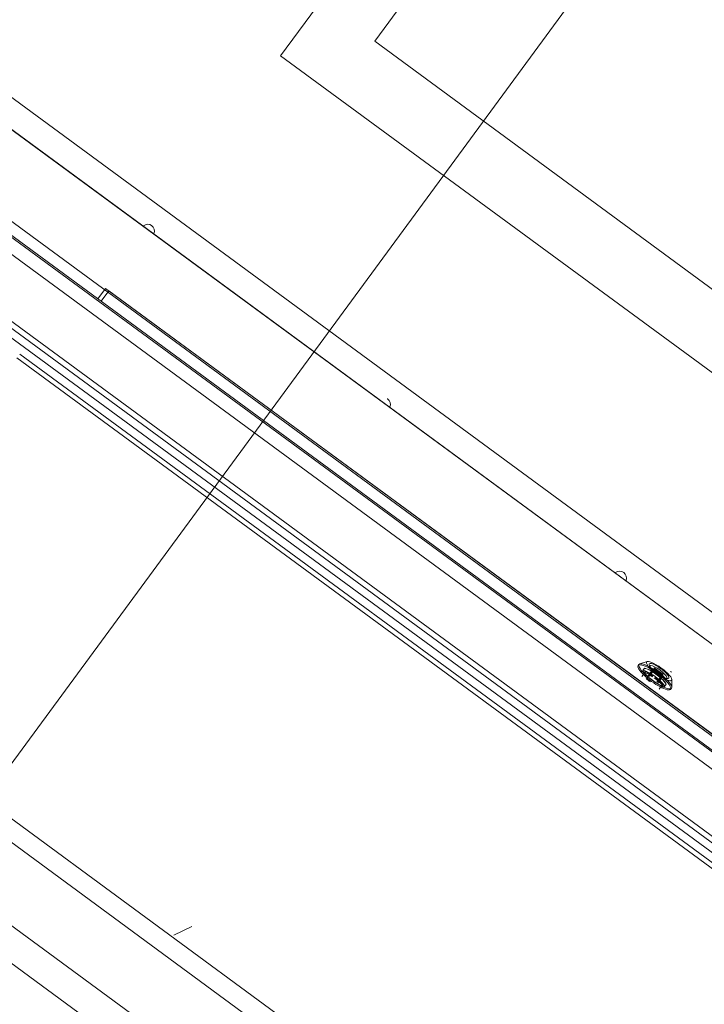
# Model space of a CAD drawing. Header units: metres. Extents: x 135583 to 135939, y 457896 to 458258.
# Tile 272 of 599: x 135785.872 to 135786.38, y 457942.894 to 457943.626. Entities that reach past the tile are written whole.
import ezdxf

# ---------------------------------------------------------------- set-up
doc = ezdxf.new("R2010")
doc.units = ezdxf.units.M
doc.linetypes.add('Hidden', pattern=[4, 2, -2])
doc.layers.add('NIEUWE INSTALLATIE', color=250, linetype='Continuous', lineweight=0)

msp = doc.modelspace()

# ---------------------------------------------------------------- linework, layer by layer
at = {"layer": 'NIEUWE INSTALLATIE'}
for p, q in [((135786.59753, 457944.32266), (135786.06574, 457943.59882)), ((135786.06574, 457943.59882), (135787.10614, 457942.83445)), ((135785.82771, 457943.59574), (135787.1816, 457942.60106)), ((135785.82771, 457943.59574), (135787.1816, 457942.60106)), ((135786.41997, 457943.13682), (135785.84134, 457943.56193)), ((135786.41997, 457943.13682), (135785.84134, 457943.56193)), ((135786.42006, 457943.13687), (135785.84136, 457943.56203)), ((135786.42006, 457943.13687), (135785.84136, 457943.56203)), ((135787.07248, 457942.57751), (135785.83786, 457943.48456)), ((135787.0731, 457942.57836), (135785.83848, 457943.48541)), ((135785.83174, 457943.47623), (135787.06635, 457942.56918)), ((135785.79754, 457943.44658), (135787.04828, 457942.52769)), ((135785.79897, 457943.43838), (135787.04003, 457942.5266)), ((135785.81451, 457943.43927), (135787.03249, 457942.54445)), ((135785.93572, 457943.42606), (135785.92995, 457943.41821)), ((135785.93808, 457943.4242), (135785.93237, 457943.41644)), ((135786.42328, 457943.06786), (135785.93572, 457943.42606)), ((135786.4208, 457943.06955), (135785.93808, 457943.4242)), ((135785.86987, 457943.37444), (135786.95782, 457942.57514)), ((135786.95993, 457942.57802), (135785.87198, 457943.37731)), ((135786.79307, 457942.35089), (135785.70512, 457943.15019)), ((135786.33179, 457943.14685), (135786.33122, 457943.14607)), ((135786.33179, 457943.14685), (135786.33122, 457943.14607)), ((135786.33792, 457943.14898), (135786.33237, 457943.14724)), ((135786.33792, 457943.14898), (135786.33237, 457943.14724)), ((135785.69678, 457943.13883), (135786.78472, 457942.33954)), ((135786.33631, 457943.14101), (135786.33401, 457943.13788)), ((135786.33631, 457943.14101), (135786.33401, 457943.13788)), ((135786.33458, 457943.14221), (135786.33591, 457943.14402)), ((135786.33458, 457943.14221), (135786.33591, 457943.14402)), ((135786.34555, 457943.1325), (135786.33816, 457943.13793)), ((135786.34555, 457943.1325), (135786.33816, 457943.13793)), ((135786.33854, 457943.1383), (135786.33955, 457943.13969)), ((135786.33854, 457943.1383), (135786.33955, 457943.13969)), ((135786.33923, 457943.1384), (135786.3421, 457943.1423)), ((135786.33923, 457943.1384), (135786.3421, 457943.1423)), ((135786.34243, 457943.14191), (135786.33956, 457943.138)), ((135786.34243, 457943.14191), (135786.33956, 457943.138)), ((135786.33991, 457943.14032), (135786.34106, 457943.14188)), ((135786.34106, 457943.14188), (135786.33991, 457943.14032)), ((135786.34209, 457943.13872), (135786.33991, 457943.14032)), ((135786.34209, 457943.13872), (135786.33991, 457943.14032)), ((135786.3405, 457943.13929), (135786.34209, 457943.13813)), ((135786.3405, 457943.13929), (135786.34209, 457943.13813)), ((135786.34072, 457943.13958), (135786.34209, 457943.13858)), ((135786.34072, 457943.13958), (135786.34209, 457943.13858)), ((135786.34106, 457943.14188), (135786.34124, 457943.14175)), ((135786.34106, 457943.14188), (135786.34124, 457943.14175)), ((135786.34822, 457943.13659), (135786.34126, 457943.1417)), ((135786.34822, 457943.13659), (135786.34126, 457943.1417)), ((135786.3421, 457943.1423), (135786.34311, 457943.14369)), ((135786.3421, 457943.1423), (135786.34311, 457943.14369)), ((135786.34807, 457943.13777), (135786.34243, 457943.14191)), ((135786.34807, 457943.13777), (135786.34243, 457943.14191)), ((135786.34246, 457943.14195), (135786.34278, 457943.14239)), ((135786.34246, 457943.14195), (135786.34278, 457943.14239)), ((135786.34279, 457943.1424), (135786.3438, 457943.14378)), ((135786.34279, 457943.1424), (135786.3438, 457943.14378)), ((135786.34843, 457943.13825), (135786.34279, 457943.1424)), ((135786.34843, 457943.13825), (135786.34279, 457943.1424)), ((135786.34313, 457943.14457), (135786.34342, 457943.14435)), ((135786.34359, 457943.14349), (135786.34923, 457943.13935)), ((135786.34359, 457943.14349), (135786.34923, 457943.13935)), ((135786.3438, 457943.14378), (135786.34945, 457943.13964)), ((135786.3438, 457943.14378), (135786.34945, 457943.13964)), ((135786.34842, 457943.13824), (135786.3481, 457943.1378)), ((135786.34842, 457943.13824), (135786.3481, 457943.1378)), ((135786.34821, 457943.13795), (135786.3482, 457943.13789)), ((135786.34945, 457943.13964), (135786.34843, 457943.13825)), ((135786.34945, 457943.13964), (135786.34843, 457943.13825)), ((135786.34956, 457943.13895), (135786.34855, 457943.13757)), ((135786.34956, 457943.13895), (135786.34855, 457943.13757)), ((135786.34935, 457943.13951), (135786.34942, 457943.13926)), ((135786.35586, 457943.14118), (135786.35525, 457943.14162)), ((135786.35586, 457943.14118), (135786.35525, 457943.14162)), ((135786.79957, 457942.26685), (135785.62297, 457943.13127)), ((135786.3452, 457943.13386), (135786.34807, 457943.13777)), ((135786.3452, 457943.13386), (135786.34807, 457943.13777)), ((135786.34855, 457943.13757), (135786.34568, 457943.13366)), ((135786.34855, 457943.13757), (135786.34568, 457943.13366)), ((135786.34681, 457943.13436), (135786.34579, 457943.13297)), ((135786.34681, 457943.13436), (135786.34579, 457943.13297)), ((135786.34674, 457943.12853), (135786.34904, 457943.13165)), ((135786.34674, 457943.12853), (135786.34904, 457943.13165)), ((135786.3473, 457943.13489), (135786.34845, 457943.13645)), ((135786.34845, 457943.13645), (135786.3473, 457943.13489)), ((135786.34827, 457943.13658), (135786.34845, 457943.13645)), ((135786.34827, 457943.13658), (135786.34845, 457943.13645)), ((135786.35203, 457943.13217), (135786.3507, 457943.13036)), ((135786.35203, 457943.13217), (135786.3507, 457943.13036)), ((135786.35616, 457943.12975), (135786.35616, 457943.13558)), ((135786.35616, 457943.12975), (135786.35616, 457943.13558)), ((135786.35539, 457943.12831), (135786.35597, 457943.12909)), ((135786.35539, 457943.12831), (135786.35597, 457943.12909)), ((135786.33817, 457943.1177), (135786.33818, 457943.11769)), ((135786.78622, 457942.24868), (135785.60963, 457943.1131)), ((135785.99984, 457942.95221), (135785.98632, 457942.94586))]:
    msp.add_line(p, q, dxfattribs=at)
at = {"layer": 'NIEUWE INSTALLATIE', "linetype": 'Hidden'}
for p, q in [((135786.37247, 457943.93186), (135786.13564, 457943.60951)), ((135786.37247, 457943.93186), (135786.13564, 457943.60951)), ((135786.45306, 457943.87266), (135785.55875, 457942.65538)), ((135786.45306, 457943.87266), (135785.55875, 457942.65538)), ((135786.13564, 457943.60951), (135787.1027, 457942.89903)), ((135786.13564, 457943.60951), (135787.1027, 457942.89903)), ((135785.8362, 457943.49751), (135787.08533, 457942.5798)), ((135785.8362, 457943.49751), (135787.08533, 457942.5798))]:
    msp.add_line(p, q, dxfattribs=at)
at = {"layer": 'NIEUWE INSTALLATIE', "flags": 128}
for points in [[(135786.34216, 457943.14215), (135786.34221, 457943.1421), (135786.34225, 457943.14205), (135786.34231, 457943.14201), (135786.34237, 457943.14196), (135786.34243, 457943.14191)], [(135786.34243, 457943.14191), (135786.3425, 457943.142), (135786.34256, 457943.14209)], [(135786.34328, 457943.14367), (135786.34358, 457943.14368), (135786.34371, 457943.14365)], [(135786.34359, 457943.14349), (135786.34353, 457943.14353), (135786.34346, 457943.14358), (135786.3434, 457943.14361), (135786.34334, 457943.14364), (135786.34328, 457943.14367)], [(135786.34843, 457943.13825), (135786.34859, 457943.13803), (135786.34863, 457943.13777)], [(135786.34945, 457943.13964), (135786.34961, 457943.13942), (135786.34964, 457943.13916)]]:
    msp.add_lwpolyline(points, dxfattribs=at)
at = {"layer": 'NIEUWE INSTALLATIE'}
msp.add_arc((135786.14226, 457943.33983), 0.005, 53.696, 58.40185, dxfattribs=at)
msp.add_arc((135786.14226, 457943.33983), 0.005, 53.696, 58.40185, dxfattribs=at)
for centre, major_axis, ratio, start_param, end_param in [((135785.96698, 457943.46861), (-0.00428, -0.00259), 1, 3.534292, 4.846535), ((135785.96698, 457943.46861), (-0.00428, -0.00259), 1, 3.534292, 4.846535), ((135785.96698, 457943.46861), (-0.00496, -0.0006), 1, 2.646349, 3.958592), ((135785.96698, 457943.46861), (-0.00496, -0.0006), 1, 2.646349, 3.958592), ((135786.14226, 457943.33983), (-0.00438, 0.00242), 1, 3.270857, 4.583099), ((135786.14226, 457943.33983), (-0.00438, 0.00242), 1, 3.270857, 4.583099), ((135786.31754, 457943.21106), (-0.0035, 0.00357), 1, 4.873275, 6.185517), ((135786.31754, 457943.21106), (-0.0035, 0.00357), 1, 4.873275, 6.185517), ((135786.31754, 457943.21106), (0.00242, 0.00438), 1, 4.841666, 6.153909), ((135786.31754, 457943.21106), (0.00242, 0.00438), 1, 4.841666, 6.153909), ((135786.3433, 457943.13719), (-0.01209, 0.00888), 0.245086, 4.712389, 7.853982), ((135786.3433, 457943.13719), (-0.01209, 0.00888), 0.245086, 4.712389, 7.853982), ((135786.34388, 457943.13797), (-0.01209, 0.00888), 0.245086, 0, 1.570796), ((135786.34388, 457943.13797), (-0.01209, 0.00888), 0.245086, 0, 1.570796), ((135786.34388, 457943.13797), (-0.01209, 0.00888), 0.245086, 4.712389, 6.283185), ((135786.34388, 457943.13797), (-0.01209, 0.00888), 0.245086, 4.712389, 6.283185), ((135786.34675, 457943.14188), (-0.00927, 0.00681), 0.245086, 0, 3.141593), ((135786.34675, 457943.14188), (-0.00927, 0.00681), 0.245086, 0, 3.141593), ((135786.34675, 457943.14188), (-0.00927, 0.00681), 0.245086, 3.141593, 6.283185), ((135786.34675, 457943.14188), (-0.00927, 0.00681), 0.245086, 3.141593, 6.283185), ((135786.34675, 457943.14188), (-0.00725, 0.00533), 0.245086, 4.712389, 7.853982), ((135786.34675, 457943.14188), (-0.00725, 0.00533), 0.245086, 4.712389, 7.853982), ((135786.34617, 457943.1411), (-0.00645, 0.00474), 0.245086, 4.712389, 7.15585), ((135786.34617, 457943.1411), (-0.00645, 0.00474), 0.245086, 4.712389, 7.15585), ((135786.3433, 457943.13719), (-0.00886, 0.00651), 0.245086, 0.4297, 1.141097), ((135786.3433, 457943.13719), (-0.00886, 0.00651), 0.245086, 0.4297, 1.141097), ((135786.3433, 457943.13719), (-0.0087, 0.00639), 0.245086, 0.411138, 1.159658), ((135786.3433, 457943.13719), (-0.0087, 0.00639), 0.245086, 0.411138, 1.159658), ((135786.34216, 457943.13563), (-0.00886, 0.00651), 0.245086, 5.142089, 5.853486), ((135786.34216, 457943.13563), (-0.00886, 0.00651), 0.245086, 5.142089, 5.853486), ((135786.34149, 457943.13472), (-0.00878, 0.00645), 0.245086, 4.834725, 5.66774), ((135786.34149, 457943.13472), (-0.00878, 0.00645), 0.245086, 4.834725, 5.66774), ((135786.34149, 457943.13472), (-0.01088, 0.00799), 0.245086, 4.836345, 5.446701), ((135786.34267, 457943.13633), (-0.00637, 0.00468), 0.245086, 4.712389, 6.806784), ((135786.34267, 457943.13633), (-0.00637, 0.00468), 0.245086, 4.712389, 6.806784), ((135786.3433, 457943.13719), (-0.00886, 0.00651), 0.245086, 5.142089, 5.853486), ((135786.3433, 457943.13719), (-0.00886, 0.00651), 0.245086, 5.142089, 5.853486), ((135786.3433, 457943.13719), (-0.0087, 0.00639), 0.245086, 5.123527, 5.872047), ((135786.3433, 457943.13719), (-0.0087, 0.00639), 0.245086, 5.123527, 5.872047), ((135786.33883, 457943.13869), (-0.000403, 0.000296), 0.969501, 1.570794, 3.14159), ((135786.33883, 457943.13869), (-0.000403, 0.000296), 0.969501, 1.570794, 3.14159), ((135786.33963, 457943.1381), (-0.000403, 0.000296), 0.245086, 0, 1.570796), ((135786.33963, 457943.1381), (-0.000403, 0.000296), 0.245086, 0, 1.570796), ((135786.34149, 457943.13472), (-0.01088, 0.00799), 0.245086, 5.025274, 5.098793), ((135786.33984, 457943.14008), (-0.000403, 0.000296), 0.969501, 1.570795, 3.141592), ((135786.33984, 457943.14008), (-0.000403, 0.000296), 0.969501, 1.570795, 3.141592), ((135786.34065, 457943.13948), (-0.000403, 0.000296), 0.245086, 4.712389, 6.283185), ((135786.34065, 457943.13948), (-0.000403, 0.000296), 0.245086, 4.712389, 6.283185), ((135786.3433, 457943.13719), (-0.01209, 0.00888), 0.245086, 1.570796, 4.712389), ((135786.3433, 457943.13719), (-0.01209, 0.00888), 0.245086, 1.570796, 4.712389), ((135786.34617, 457943.1411), (-0.00645, 0.00474), 0.245086, 1.068661, 1.570796), ((135786.34617, 457943.1411), (-0.00645, 0.00474), 0.245086, 1.068443, 1.570796), ((135786.3425, 457943.14201), (-0.000403, 0.000296), 0.245086, 0, 0.785398), ((135786.3425, 457943.14201), (-0.000403, 0.000296), 0.245086, 0, 1.570796), ((135786.3425, 457943.14201), (-0.000403, 0.000296), 0.969501, 4.712388, 6.283184), ((135786.3425, 457943.14201), (-0.000403, 0.000296), 0.969501, 4.712388, 6.283184), ((135786.3425, 457943.14201), (-0.000296, -0.000403), 0.000001, 4.46478, 9.177169), ((135786.3425, 457943.14201), (-0.000296, -0.000403), 0.000001, 1.323188, 2.893984), ((135786.34352, 457943.14339), (-0.000403, 0.000296), 0.969501, 4.712389, 6.283185), ((135786.34352, 457943.14339), (-0.000403, 0.000296), 0.969501, 4.712389, 6.283185), ((135786.34352, 457943.14339), (-0.000403, 0.000296), 0.245086, 4.712389, 6.283185), ((135786.34352, 457943.14339), (-0.000403, 0.000296), 0.245086, 5.497787, 6.283185), ((135786.34267, 457943.13633), (-0.00637, 0.00468), 0.245086, 3.141593, 4.712389), ((135786.34267, 457943.13633), (-0.00637, 0.00468), 0.245086, 3.141593, 4.712389), ((135786.34617, 457943.1411), (-0.00645, 0.00474), 0.245086, 1.570796, 2.073389), ((135786.34617, 457943.1411), (-0.00645, 0.00474), 0.245086, 1.570796, 2.073171), ((135786.34675, 457943.14188), (-0.00725, 0.00533), 0.245086, 1.570796, 4.712389), ((135786.34675, 457943.14188), (-0.00725, 0.00533), 0.245086, 1.570796, 4.712389), ((135786.34388, 457943.13797), (-0.01209, 0.00888), 0.245086, 3.141593, 4.712389), ((135786.34388, 457943.13797), (-0.01209, 0.00888), 0.245086, 3.141593, 4.712389), ((135786.34617, 457943.1411), (-0.00645, 0.00474), 0.245086, 2.268928, 4.712389), ((135786.34617, 457943.1411), (-0.00645, 0.00474), 0.245086, 2.268928, 4.712389), ((135786.34814, 457943.13786), (0.000296, 0.000403), 0.000001, 0.253896, 1.818814), ((135786.34814, 457943.13786), (-0.000403, 0.000296), 0.969501, 3.141594, 4.71239), ((135786.34916, 457943.13925), (-0.000403, 0.000296), 0.245086, 3.141593, 4.712389), ((135786.34916, 457943.13925), (-0.000403, 0.000296), 0.245086, 3.141593, 4.712389), ((135786.34916, 457943.13925), (-0.000403, 0.000296), 0.969501, 3.141593, 4.712389), ((135786.34916, 457943.13925), (-0.000403, 0.000296), 0.969501, 3.141593, 3.60524), ((135786.34388, 457943.13797), (-0.01209, 0.00888), 0.245086, 1.570796, 3.141593), ((135786.34388, 457943.13797), (-0.01209, 0.00888), 0.245086, 1.570796, 3.141593), ((135786.34149, 457943.13472), (-0.00878, 0.00645), 0.245086, 3.757038, 4.712389), ((135786.34149, 457943.13472), (-0.00878, 0.00645), 0.245086, 3.757038, 4.712389), ((135786.34149, 457943.13472), (-0.01088, 0.00799), 0.245086, 3.978077, 4.676209), ((135786.3433, 457943.13719), (-0.0087, 0.00639), 0.245086, 1.981934, 2.730455), ((135786.3433, 457943.13719), (-0.0087, 0.00639), 0.245086, 1.981934, 2.730455), ((135786.3433, 457943.13719), (-0.00886, 0.00651), 0.245086, 2.000496, 2.711893), ((135786.3433, 457943.13719), (-0.00886, 0.00651), 0.245086, 2.000496, 2.711893), ((135786.34629, 457943.13534), (-0.000403, 0.000296), 0.245087, 3.141593, 4.712389), ((135786.34629, 457943.13534), (-0.000403, 0.000296), 0.245087, 3.141593, 4.712389), ((135786.34709, 457943.13475), (-0.000403, 0.000296), 0.969501, 0.000002, 1.570799), ((135786.34709, 457943.13475), (-0.000403, 0.000296), 0.969501, 0.000002, 1.570799), ((135786.34149, 457943.13472), (-0.01088, 0.00799), 0.245086, 4.322216, 4.399504), ((135786.34216, 457943.13563), (-0.00886, 0.00651), 0.245086, 3.571292, 4.282689), ((135786.34216, 457943.13563), (-0.00886, 0.00651), 0.245086, 3.571292, 4.282689), ((135786.34814, 457943.13786), (-0.000403, 0.000296), 0.245086, 1.570796, 3.141593), ((135786.34814, 457943.13786), (-0.000403, 0.000296), 0.245086, 1.570796, 3.141593), ((135786.3433, 457943.13719), (-0.0087, 0.00639), 0.245086, 3.552731, 4.301251), ((135786.3433, 457943.13719), (-0.0087, 0.00639), 0.245086, 3.552731, 4.301251), ((135786.3433, 457943.13719), (-0.00886, 0.00651), 0.245086, 3.571292, 4.282689), ((135786.3433, 457943.13719), (-0.00886, 0.00651), 0.245086, 3.571292, 4.282689), ((135786.34814, 457943.13786), (-0.000403, 0.000296), 0.969501, 3.141591, 3.605238)]:
    msp.add_ellipse(centre, major_axis=major_axis, ratio=ratio, start_param=start_param, end_param=end_param, dxfattribs=at)
for points in [[(135786.3354, 457943.14226), (135786.33608, 457943.14202), (135786.33675, 457943.14176), (135786.33739, 457943.14147)], [(135786.33739, 457943.14147), (135786.33761, 457943.14134), (135786.33784, 457943.1412), (135786.33806, 457943.14106)], [(135786.3387, 457943.13798), (135786.33857, 457943.13813), (135786.3385, 457943.13826), (135786.33854, 457943.1383)], [(135786.3387, 457943.13798), (135786.33857, 457943.13813), (135786.3385, 457943.13826), (135786.33854, 457943.1383)], [(135786.33955, 457943.13969), (135786.33959, 457943.13973), (135786.33987, 457943.13967), (135786.34031, 457943.13943), (135786.3405, 457943.13929)], [(135786.33955, 457943.13969), (135786.33959, 457943.13973), (135786.33987, 457943.13967), (135786.34031, 457943.13943), (135786.3405, 457943.13929)], [(135786.34807, 457943.13777), (135786.34808, 457943.13786), (135786.34813, 457943.13792), (135786.34821, 457943.13795)], [(135786.3485, 457943.13786), (135786.34842, 457943.13789), (135786.34832, 457943.13792), (135786.34821, 457943.13795)], [(135786.3485, 457943.13786), (135786.34858, 457943.13783), (135786.34862, 457943.1378), (135786.34863, 457943.13777)], [(135786.34935, 457943.13951), (135786.34928, 457943.13949), (135786.34924, 457943.13944), (135786.34923, 457943.13935)], [(135786.3496, 457943.13936), (135786.34955, 457943.13942), (135786.34945, 457943.13947), (135786.34935, 457943.13951)], [(135786.3496, 457943.13936), (135786.34965, 457943.13929), (135786.34966, 457943.13922), (135786.34964, 457943.13916)], [(135786.33719, 457943.13628), (135786.33821, 457943.13547), (135786.33925, 457943.13469), (135786.3403, 457943.13392)], [(135786.34615, 457943.13515), (135786.34634, 457943.13501), (135786.3467, 457943.13466), (135786.34684, 457943.1344), (135786.34681, 457943.13436)], [(135786.34615, 457943.13515), (135786.34634, 457943.13501), (135786.3467, 457943.13466), (135786.34684, 457943.1344), (135786.34681, 457943.13436)], [(135786.34856, 457943.13334), (135786.34876, 457943.13317), (135786.34896, 457943.133), (135786.34916, 457943.13283)], [(135786.34916, 457943.13283), (135786.34962, 457943.1323), (135786.35007, 457943.13174), (135786.3505, 457943.13116)], [(135786.34987, 457943.13214), (135786.35026, 457943.13165), (135786.35063, 457943.13113), (135786.35099, 457943.13059)]]:
    msp.add_open_spline(points, degree=3, dxfattribs=at)
for points, knots in [([(135786.33652, 457943.14194), (135786.33764, 457943.14128), (135786.33914, 457943.14035), (135786.3406, 457943.13937), (135786.34098, 457943.13912)], [0, 0, 0, 0, 0.5, 0.6761972, 0.6761972, 0.6761972, 0.6761972]), ([(135786.34256, 457943.14209), (135786.34254, 457943.1421), (135786.34241, 457943.14213), (135786.34221, 457943.14215), (135786.34216, 457943.14215)], [0, 0, 0, 0, 0.75, 1, 1, 1, 1]), ([(135786.34987, 457943.13214), (135786.3489, 457943.13301), (135786.34755, 457943.13416), (135786.34618, 457943.13527), (135786.34581, 457943.13557)], [-1, -1, -1, -1, -0.5, -0.3202017, -0.3202017, -0.3202017, -0.3202017])]:
    msp.add_open_spline(points, degree=3, knots=knots, dxfattribs=at)

doc.saveas('drawing.dxf')
